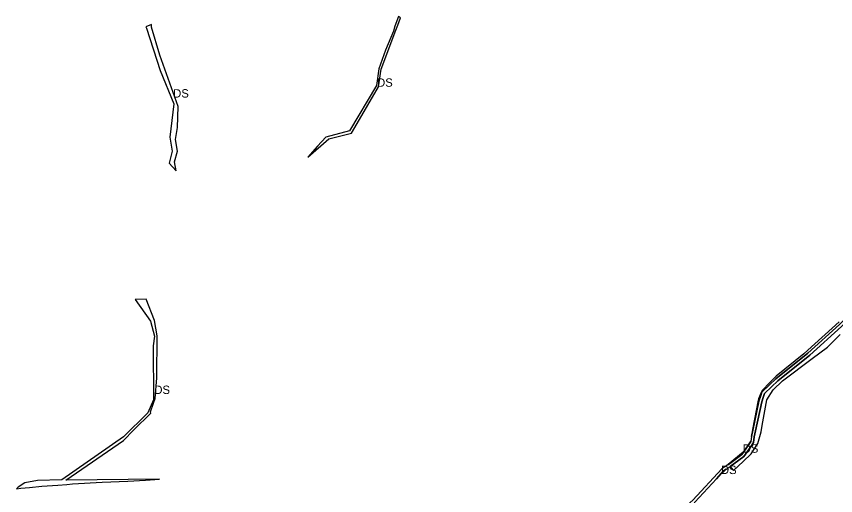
# Model space of a CAD drawing. Extents: x -477304 to -465641, y -1159113 to -1149285.
# Drawn here: x -472395 to -471518, y -1155327 to -1154814 of the extents above; entities that cross this region are included whole.
import ezdxf

# ---------------------------------------------------------------- set-up
doc = ezdxf.new("R2010")
doc.units = 0
doc.layers.add('35', color=7, linetype='Continuous')
doc.layers.add('4', color=7, linetype='Continuous')

msp = doc.modelspace()

# ---------------------------------------------------------------- linework, layer by layer
at = {"layer": '35'}
for p, q in [((-471986.31, -1154813.85), (-471990.31, -1154824.49)), ((-471984.11, -1154815.26), (-471986.31, -1154813.85)), ((-472250.83, -1154822.43), (-472256.81, -1154825.13)), ((-471987.12, -1154823.19), (-471984.11, -1154815.26)), ((-472256.81, -1154825.13), (-472256.19, -1154826.59)), ((-472005.06, -1154870.46), (-471989.2, -1154828.66)), ((-471990.31, -1154824.49), (-471991.62, -1154829.72)), ((-471989.2, -1154828.66), (-471987.12, -1154823.19)), ((-472222.09, -1154910.29), (-472242.02, -1154855.52)), ((-472007.7, -1154889.11), (-472005.06, -1154870.46)), ((-472030.71, -1154928.56), (-472007.7, -1154889.11)), ((-472222.8, -1154932.85), (-472222.09, -1154910.29)), ((-472038.86, -1154936.47), (-472064.18, -1154943.29)), ((-472036.69, -1154938.82), (-472030.71, -1154928.56)), ((-472083.36, -1154964.49), (-472061.05, -1154944.85)), ((-472064.18, -1154943.29), (-472073.02, -1154952.89)), ((-472061.05, -1154944.85), (-472036.69, -1154938.82)), ((-472073.02, -1154952.89), (-472083.36, -1154964.49)), ((-472226.22, -1154969.59), (-472223.13, -1154958)), ((-472231.98, -1154970.91), (-472224.54, -1154979.07)), ((-472224.54, -1154979.07), (-472226.22, -1154969.59)), ((-472244.66, -1155155.81), (-472247.45, -1155139.46)), ((-471514.68, -1155140.72), (-471548.16, -1155171.22)), ((-472245.09, -1155200.61), (-472244.66, -1155155.81)), ((-471524.88, -1155165.74), (-471513.45, -1155154.26)), ((-471543.45, -1155179.99), (-471527.2, -1155167.83)), ((-471527.2, -1155167.83), (-471526.32, -1155167.19)), ((-471526.32, -1155167.19), (-471524.88, -1155165.74)), ((-471575.47, -1155203.95), (-471543.45, -1155179.99)), ((-471581.9, -1155198.97), (-471588.7, -1155205.82)), ((-472247.02, -1155222.74), (-472245.09, -1155200.61)), ((-471588.7, -1155205.82), (-471597.21, -1155214.37)), ((-471585.19, -1155213.37), (-471575.47, -1155203.95)), ((-471597.21, -1155214.37), (-471599.09, -1155218.88)), ((-472248.83, -1155224.14), (-472254.56, -1155238.15)), ((-472248.63, -1155227.63), (-472247.02, -1155222.74)), ((-471601.18, -1155224.53), (-471607.24, -1155256.09)), ((-471600.95, -1155223.33), (-471601.18, -1155224.53)), ((-471599.09, -1155218.88), (-471600.95, -1155223.33)), ((-472251.74, -1155237.11), (-472248.63, -1155227.63)), ((-472254.56, -1155238.15), (-472280.6, -1155263.91)), ((-472251.5, -1155238.65), (-472251.74, -1155237.11)), ((-471607.24, -1155256.09), (-471608.43, -1155263.45)), ((-471604.27, -1155257.26), (-471605.47, -1155263.95)), ((-472280.6, -1155263.91), (-472346.88, -1155310.03)), ((-472342.34, -1155310.06), (-472280.91, -1155267.73)), ((-471609.21, -1155268.25), (-471617.26, -1155280.21)), ((-471611.97, -1155273.24), (-471609.3, -1155268.79)), ((-471606.43, -1155269.84), (-471609.4, -1155274.79)), ((-471609.3, -1155268.79), (-471609.21, -1155268.25)), ((-471605.47, -1155263.95), (-471606.43, -1155269.84)), ((-471618.94, -1155282.6), (-471611.97, -1155273.24)), ((-471609.48, -1155274.91), (-471616.79, -1155284.73)), ((-471609.4, -1155274.79), (-471609.48, -1155274.91)), ((-471608.84, -1155282.19), (-471601.61, -1155271.09)), ((-471617.26, -1155280.21), (-471633.35, -1155293.38)), ((-471633.28, -1155293.46), (-471618.94, -1155282.6)), ((-471616.79, -1155284.73), (-471631.32, -1155295.74)), ((-471617.55, -1155290.21), (-471608.84, -1155282.19)), ((-471633.35, -1155293.38), (-471633.28, -1155293.46)), ((-471631.32, -1155295.74), (-471630.12, -1155297.13)), ((-471642.95, -1155305.69), (-471637.04, -1155299.98)), ((-471637.04, -1155299.98), (-471635.63, -1155298.62)), ((-472386.5, -1155312.96), (-472393.55, -1155317.81)), ((-472242.09, -1155309.1), (-472342.34, -1155310.06)), ((-472335.42, -1155314.3), (-472303.68, -1155312.52)), ((-472303.68, -1155312.52), (-472276.31, -1155311.24)), ((-471646.08, -1155308.76), (-471642.95, -1155305.69)), ((-472393.55, -1155317.81), (-472395.44, -1155319.4)), ((-472395.44, -1155319.4), (-472390.64, -1155318.91)), ((-472390.64, -1155318.91), (-472381.36, -1155317.97)), ((-472381.36, -1155317.97), (-472368.09, -1155316.62))]:
    msp.add_line(p, q, dxfattribs=at)
for points in [[(-472242.02, -1154855.52), (-472250.65, -1154825.38), (-472250.83, -1154822.43)], [(-472256.19, -1154826.59), (-472241.69, -1154871.93), (-472226.75, -1154907.56)], [(-471991.62, -1154829.72), (-472000.16, -1154849.91), (-472007.35, -1154869.83), (-472010.03, -1154887.84), (-472038.86, -1154936.47)], [(-472226.75, -1154907.56), (-472231.21, -1154943.25), (-472228.51, -1154957.98), (-472231.98, -1154970.91)], [(-472223.13, -1154958), (-472225.17, -1154945.59), (-472222.8, -1154932.85)], [(-472247.45, -1155139.46), (-472256.61, -1155116.55), (-472268.42, -1155116.69), (-472251.8, -1155140.16), (-472247.76, -1155155.96), (-472249.16, -1155166.42), (-472248.83, -1155224.14)], [(-471597.25, -1155215.97), (-471589.12, -1155208.23), (-471582.45, -1155201.64), (-471548.03, -1155174.27), (-471514.22, -1155143.68), (-471507.01, -1155136.62)], [(-471504.87, -1155138.73), (-471512.16, -1155145.86), (-471546.09, -1155176.56), (-471580.46, -1155203.89), (-471587.03, -1155210.38)], [(-471548.16, -1155171.22), (-471552.47, -1155175.05), (-471581.9, -1155198.97)], [(-471608.43, -1155263.45), (-471607.21, -1155256.68), (-471600.47, -1155225.63), (-471598.78, -1155220.65), (-471597.25, -1155215.97)], [(-471587.03, -1155210.38), (-471594.63, -1155217.62), (-471595.93, -1155221.6), (-471597.57, -1155226.43), (-471604.27, -1155257.26)], [(-471601.61, -1155271.09), (-471598.24, -1155258.53), (-471597, -1155251.87), (-471596.23, -1155247.73), (-471595.51, -1155243.84), (-471591.89, -1155224.3), (-471585.19, -1155213.37)], [(-472280.91, -1155267.73), (-472269.63, -1155256.45), (-472251.5, -1155238.65)], [(-471630.12, -1155297.13), (-471627.89, -1155299.72), (-471617.55, -1155290.21)], [(-471635.63, -1155298.62), (-471638.34, -1155300.26), (-471646.08, -1155308.76)], [(-472346.88, -1155310.03), (-472372.77, -1155310.52), (-472386.5, -1155312.96)], [(-472276.31, -1155311.24), (-472257.35, -1155310.35), (-472242.09, -1155309.1)], [(-472368.09, -1155316.62), (-472350.98, -1155315.48), (-472341.3, -1155314.74), (-472335.42, -1155314.3)]]:
    msp.add_lwpolyline(points, dxfattribs=at)
at = {"layer": '4'}
for p, q in [((-471605.47, -1155263.95), (-471604.27, -1155257.26)), ((-471609.3, -1155268.79), (-471611.97, -1155273.24)), ((-471609.4, -1155274.79), (-471606.43, -1155269.84)), ((-471608.43, -1155263.45), (-471609.3, -1155268.79)), ((-471606.43, -1155269.84), (-471605.47, -1155263.95)), ((-471611.97, -1155273.24), (-471618.94, -1155282.6)), ((-471616.79, -1155284.73), (-471609.48, -1155274.91)), ((-471609.48, -1155274.91), (-471609.4, -1155274.79)), ((-471618.94, -1155282.6), (-471634.75, -1155294.58)), ((-471632.67, -1155296.77), (-471616.79, -1155284.73)), ((-471633.06, -1155297.07), (-471632.67, -1155296.77))]:
    msp.add_line(p, q, dxfattribs=at)
for points in [[(-471507.01, -1155136.62), (-471514.22, -1155143.68), (-471548.03, -1155174.27), (-471582.45, -1155201.64), (-471589.12, -1155208.23), (-471597.25, -1155215.97)], [(-471587.03, -1155210.38), (-471580.46, -1155203.89), (-471546.09, -1155176.56), (-471512.16, -1155145.86), (-471504.87, -1155138.73)], [(-471597.25, -1155215.97), (-471598.78, -1155220.65), (-471600.47, -1155225.63), (-471607.21, -1155256.68), (-471608.43, -1155263.45)], [(-471604.27, -1155257.26), (-471597.57, -1155226.43), (-471595.93, -1155221.6), (-471594.63, -1155217.62), (-471587.03, -1155210.38)], [(-471634.75, -1155294.58), (-471634.75, -1155294.58), (-471640.27, -1155297.92), (-471671.11, -1155331.79), (-471689.35, -1155347.52)], [(-471687.24, -1155349.66), (-471669.19, -1155334.1), (-471669.01, -1155333.94), (-471646.08, -1155308.76), (-471638.34, -1155300.26), (-471635.63, -1155298.62), (-471633.06, -1155297.07)]]:
    msp.add_lwpolyline(points, dxfattribs=at)

# ---------------------------------------------------------------- texts
at = {"layer": '35'}
for p in [(-472009.28, -1154889.17), (-472227.58, -1154900.75), (-472247.73, -1155217.98), (-471617.85, -1155280.86), (-471641.17, -1155303.69)]:
    msp.add_text('DS', height=9, dxfattribs=at).set_placement(p)

doc.saveas('drawing.dxf')
